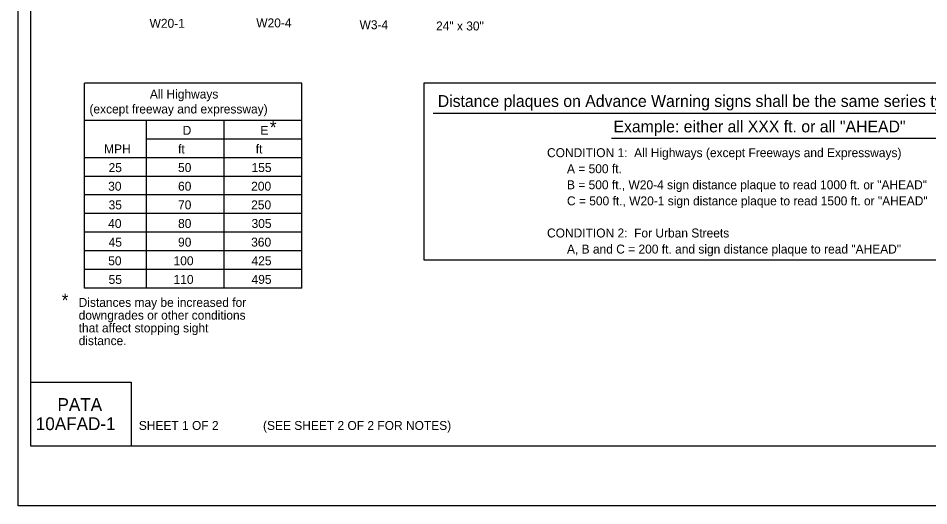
# Model space of a CAD drawing. Extents: x -14145 to -13521, y 30244 to 30661.
# Drawn here: x -13926.17 to -13904.8, y 30478.81 to 30490.24 of the extents above; entities that cross this region are included whole.
import ezdxf

# ---------------------------------------------------------------- set-up
doc = ezdxf.new("R2010")
doc.units = 0
for name, color, linetype in [('1', 7, 'Continuous'), ('10', 7, 'Continuous'), ('2', 7, 'Continuous'), ('3', 7, 'Continuous'), ('4', 7, 'Continuous'), ('5', 7, 'Continuous'), ('61', 7, 'Continuous')]:
    doc.layers.add(name, color=color, linetype=linetype)

msp = doc.modelspace()

# ---------------------------------------------------------------- linework, layer by layer
at = {"layer": '1'}
for p, q in [((-13924.62, 30483.907), (-13924.62, 30488.714)), ((-13919.52, 30488.714), (-13924.62, 30488.714)), ((-13919.52, 30483.907), (-13919.52, 30488.714)), ((-13919.52, 30487.84), (-13924.621, 30487.84)), ((-13923.163, 30483.907), (-13923.163, 30487.84)), ((-13921.341, 30483.907), (-13921.341, 30487.84)), ((-13919.52, 30487.403), (-13923.163, 30487.403)), ((-13919.52, 30486.966), (-13924.621, 30486.966)), ((-13919.52, 30486.529), (-13924.621, 30486.529)), ((-13919.52, 30486.092), (-13924.621, 30486.092)), ((-13919.52, 30485.655), (-13924.621, 30485.655)), ((-13919.52, 30485.218), (-13924.621, 30485.218)), ((-13919.52, 30484.781), (-13924.621, 30484.781)), ((-13919.52, 30484.344), (-13924.621, 30484.344)), ((-13919.52, 30483.907), (-13924.62, 30483.907))]:
    msp.add_line(p, q, dxfattribs=at)
at = {"layer": '10'}
for p, q in [((-13925.874, 30480.207), (-13925.874, 30502.777)), ((-13925.874, 30481.707), (-13923.524, 30481.707)), ((-13923.524, 30481.707), (-13923.524, 30480.207)), ((-13894.422, 30480.207), (-13925.874, 30480.207))]:
    msp.add_line(p, q, dxfattribs=at)
at = {"layer": '2'}
for p, q in [((-13916.433, 30488.012), (-13896.482, 30488.012)), ((-13912.246, 30487.428), (-13900.809, 30487.428))]:
    msp.add_line(p, q, dxfattribs=at)
at = {"layer": '5'}
msp.add_lwpolyline([(-13916.646, 30488.725), (-13896.205, 30488.725), (-13896.205, 30484.562), (-13916.646, 30484.562)], close=True, dxfattribs=at)
at = {"layer": '61'}
msp.add_lwpolyline([(-13926.174, 30504.307), (-13893.174, 30504.307), (-13893.174, 30478.807), (-13926.174, 30478.807)], close=True, dxfattribs=at)

# ---------------------------------------------------------------- texts
at = {"layer": '1'}
for s, p in [('CONDITION 1:  All Highways (except Freeways and Expressways)', (-13913.762, 30486.979)), ('      A = 500 ft.', (-13913.762, 30486.603)), ('      B = 500 ft., W20-4 sign distance plaque to read 1000 ft. or "AHEAD"', (-13913.762, 30486.226)), ('      C = 500 ft., W20-1 sign distance plaque to read 1500 ft. or "AHEAD"', (-13913.762, 30485.849)), ('CONDITION 2:  For Urban Streets', (-13913.762, 30485.096)), ('      A, B and C = 200 ft. and sign distance plaque to read "AHEAD"', (-13913.762, 30484.719))]:
    msp.add_text(s, height=0.21, dxfattribs=at).set_placement(p)
at = {"layer": '2'}
for s, height, p in [('W20-1', 0.21, (-13923.09, 30490.011)), ('W20-4', 0.21, (-13920.586, 30490.021)), ('W3-4', 0.21, (-13918.162, 30489.978)), ('24" x 30"', 0.21, (-13916.367, 30489.949)), ('Distance plaques on Advance Warning signs shall be the same series type.', 0.2772, (-13916.327, 30488.156)), ('*', 0.302, (-13920.268, 30487.528)), ('Example: either all XXX ft. or all "AHEAD"', 0.2772, (-13912.203, 30487.56)), ('D', 0.21, (-13922.314, 30487.503)), ('E', 0.21, (-13920.49, 30487.503)), ('MPH', 0.21, (-13924.157, 30487.066)), ('ft', 0.21, (-13922.421, 30487.066)), ('ft', 0.21, (-13920.599, 30487.066)), ('25', 0.21, (-13924.052, 30486.629)), ('50', 0.21, (-13922.422, 30486.63)), ('155', 0.21, (-13920.697, 30486.63)), ('30', 0.21, (-13924.062, 30486.192)), ('60', 0.21, (-13922.422, 30486.193)), ('200', 0.21, (-13920.706, 30486.193)), ('35', 0.21, (-13924.052, 30485.755)), ('70', 0.21, (-13922.422, 30485.756)), ('250', 0.21, (-13920.706, 30485.756)), ('40', 0.21, (-13924.062, 30485.318)), ('80', 0.21, (-13922.422, 30485.319)), ('305', 0.21, (-13920.697, 30485.319)), ('45', 0.21, (-13924.052, 30484.881)), ('90', 0.21, (-13922.422, 30484.882)), ('360', 0.21, (-13920.706, 30484.882)), ('50', 0.21, (-13924.061, 30484.444)), ('100', 0.21, (-13922.527, 30484.445)), ('425', 0.21, (-13920.697, 30484.445)), ('55', 0.21, (-13924.052, 30484.006)), ('110', 0.21, (-13922.527, 30484.008)), ('495', 0.21, (-13920.697, 30484.008)), ('*', 0.302, (-13925.152, 30483.476)), ('Distances may be increased for ', 0.21, (-13924.755, 30483.469)), ('downgrades or other conditions ', 0.21, (-13924.755, 30483.17)), ('that affect stopping sight ', 0.21, (-13924.755, 30482.871)), ('distance.', 0.21, (-13924.755, 30482.572)), ('SHEET 1 OF 2', 0.21, (-13923.343, 30480.584)), ('(SEE SHEET 2 OF 2 FOR NOTES)', 0.21, (-13920.428, 30480.584))]:
    msp.add_text(s, height=height, dxfattribs=at).set_placement(p)
at = {"layer": '3'}
for s, height, p in [('All Highways', 0.20979, (-13923.083, 30488.353)), ('(except freeway and expressway)', 0.21, (-13924.502, 30488.003))]:
    msp.add_text(s, height=height, dxfattribs=at).set_placement(p)
at = {"layer": '4'}
for s, p in [('PATA', (-13925.252, 30481.03)), ('10AFAD-1', (-13925.761, 30480.58))]:
    msp.add_text(s, height=0.3, dxfattribs=at).set_placement(p)

doc.saveas('drawing.dxf')
